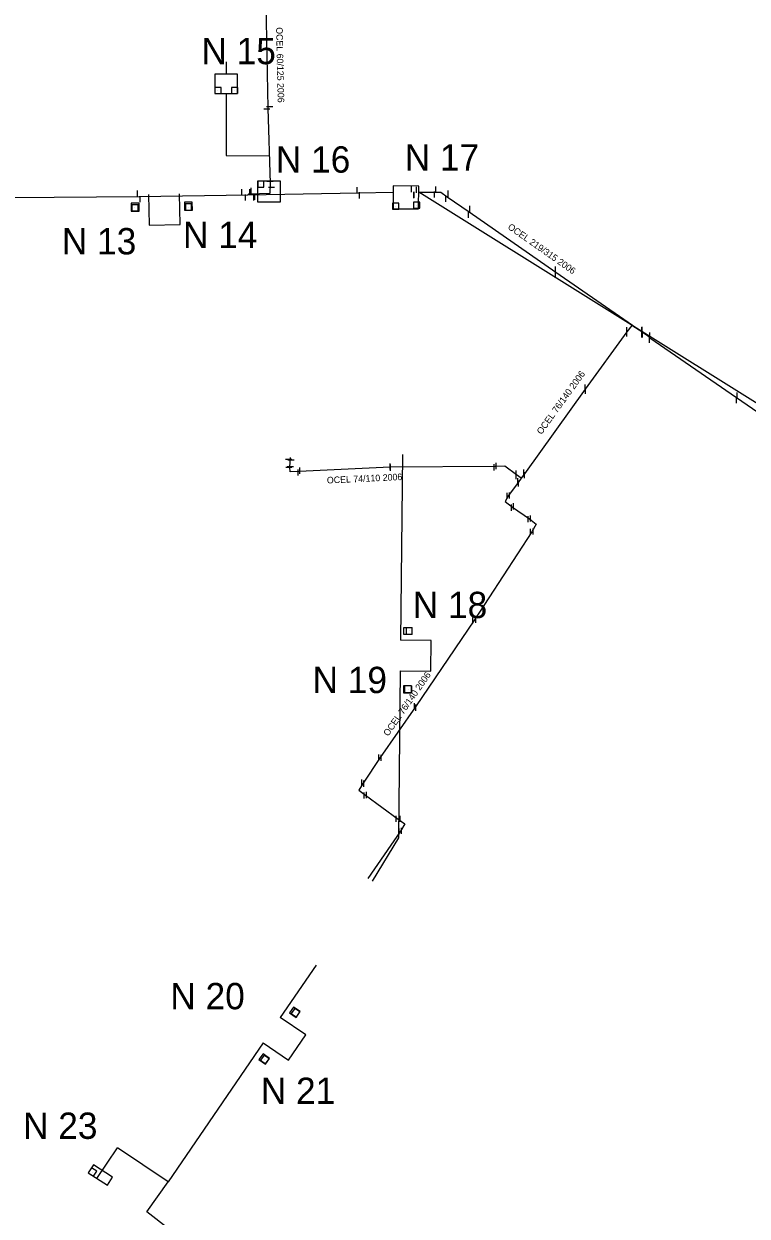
# Model space of a CAD drawing. Extents: x -642943 to -623314, y -1138561 to -1113539.
# Drawn here: x -641821.2 to -641738.9, y -1115575.3 to -1115439.5 of the extents above; entities that cross this region are included whole.
import ezdxf

# ---------------------------------------------------------------- set-up
doc = ezdxf.new("R2010")
doc.units = 0
for name, color, linetype in [('horkovod dimenze', 7, 'Continuous'), ('horkovod předisol', 7, 'Continuous'), ('horkovod sváry', 7, 'Continuous'), ('horkovod trasa', 7, 'Continuous'), ('horkovod zrušený', 7, 'Continuous'), ('horkovod číslo šachty', 7, 'Continuous'), ('horkovod šachty', 7, 'Continuous')]:
    doc.layers.add(name, color=color, linetype=linetype)

# ---------------------------------------------------------------- blocks, each defined once
blk = doc.blocks.new('POINT_DISPLAY')
blk.add_line((0, 0), (0, 0))
blk = doc.blocks.new('SPH')
at = {"layer": 'horkovod sváry'}
blk.add_line((0, -0.035), (0, 0.035), dxfattribs=at)

msp = doc.modelspace()

# ---------------------------------------------------------------- linework, layer by layer
at = {"layer": 'horkovod předisol'}
for points in [[(-641795.7, -1115459), (-641795.6, -1115458.88), (-641793.15, -1115458.81), (-641793.1, -1115457.73), (-641793.37, -1115449.12), (-641793.61, -1115437.28), (-641793.68, -1115436.33), (-641794.66, -1115436.25), (-641796.87, -1115436.31)], [(-641838.28, -1115455.23), (-641838.27, -1115457.95), (-641838.11, -1115459.37), (-641837.19, -1115459.41), (-641808.08, -1115459.18), (-641795.7, -1115459)], [(-641795.7, -1115459), (-641783.1, -1115458.78), (-641779.18, -1115458.7)], [(-641776.25, -1115458.7), (-641773.73, -1115458.71), (-641773.02, -1115459.24), (-641770.5, -1115460.93), (-641760.62, -1115467.83), (-641750.33, -1115474.97)], [(-641750.33, -1115474.97), (-641752, -1115473.88), (-641752.55, -1115474.62), (-641757.28, -1115481.13), (-641764.22, -1115490.78), (-641764.57, -1115491.29)], [(-641750.33, -1115474.97), (-641749.93, -1115475.28), (-641740.05, -1115482.1), (-641730.24, -1115488.84), (-641720.3, -1115495.74), (-641710.4, -1115502.52), (-641700.5, -1115509.28), (-641699, -1115510.29)], [(-641764.57, -1115491.29), (-641765.13, -1115490.89), (-641766.46, -1115489.9), (-641767.53, -1115489.96), (-641779.48, -1115490.01), (-641789.85, -1115490.52), (-641790.89, -1115490.55), (-641790.93, -1115490.04), (-641790.85, -1115488.94)], [(-641764.57, -1115491.29), (-641764.93, -1115491.77), (-641766.01, -1115493.25), (-641766.41, -1115493.92), (-641765.57, -1115494.57), (-641763.65, -1115495.92), (-641762.87, -1115496.5), (-641763.37, -1115497.39), (-641769.9, -1115507.43), (-641776.62, -1115517.34), (-641780.62, -1115523.11), (-641782.58, -1115526.01), (-641783.08, -1115526.82), (-641782.31, -1115527.4), (-641778.57, -1115530.11), (-641777.83, -1115530.66), (-641778.32, -1115531.47), (-641782.02, -1115536.87)]]:
    msp.add_lwpolyline(points, dxfattribs=at)
at = {"layer": 'horkovod trasa'}
for p, q in [((-641787.93, -1115546.74), (-641792, -1115552.71)), ((-641789.1, -1115554.68), (-641792, -1115552.71)), ((-641791.08, -1115557.57), (-641789.1, -1115554.68)), ((-641793.97, -1115555.6), (-641804.77, -1115571.44)), ((-641793.97, -1115555.6), (-641791.08, -1115557.57)), ((-641812.89, -1115571.05), (-641810.52, -1115567.55)), ((-641804.77, -1115571.44), (-641810.52, -1115567.55)), ((-641807.19, -1115574.85), (-641804.77, -1115571.44)), ((-641804.62, -1115576.85), (-641807.19, -1115574.85))]:
    msp.add_line(p, q, dxfattribs=at)
for points in [[(-641795.7, -1115459), (-641795.6, -1115458.88), (-641793.15, -1115458.81), (-641793.1, -1115457.73), (-641793.37, -1115449.12), (-641793.61, -1115437.28), (-641793.68, -1115436.33), (-641794.66, -1115436.25), (-641796.87, -1115436.31)], [(-641838.28, -1115455.23), (-641838.27, -1115457.95), (-641838.11, -1115459.37), (-641837.19, -1115459.41), (-641808.08, -1115459.18), (-641795.7, -1115459)], [(-641795.7, -1115459), (-641783.1, -1115458.78), (-641779.18, -1115458.7)], [(-641776.25, -1115458.7), (-641773.73, -1115458.71), (-641773.02, -1115459.24), (-641770.5, -1115460.93), (-641760.62, -1115467.83), (-641750.33, -1115474.97)], [(-641750.33, -1115474.97), (-641752, -1115473.88), (-641752.55, -1115474.62), (-641757.28, -1115481.13), (-641764.22, -1115490.78), (-641764.57, -1115491.29)], [(-641750.33, -1115474.97), (-641749.93, -1115475.28), (-641740.05, -1115482.1), (-641730.24, -1115488.84), (-641720.3, -1115495.74), (-641710.4, -1115502.52), (-641700.5, -1115509.28), (-641699, -1115510.29)], [(-641764.57, -1115491.29), (-641765.13, -1115490.89), (-641766.46, -1115489.9), (-641767.53, -1115489.96), (-641779.48, -1115490.01), (-641789.85, -1115490.52), (-641790.89, -1115490.55), (-641790.93, -1115490.04), (-641790.85, -1115488.94)], [(-641764.57, -1115491.29), (-641764.93, -1115491.77), (-641766.01, -1115493.25), (-641766.41, -1115493.92), (-641765.57, -1115494.57), (-641763.65, -1115495.92), (-641762.87, -1115496.5), (-641763.37, -1115497.39), (-641769.9, -1115507.43), (-641776.62, -1115517.34), (-641780.62, -1115523.11), (-641782.58, -1115526.01), (-641783.08, -1115526.82), (-641782.31, -1115527.4), (-641778.57, -1115530.11), (-641777.83, -1115530.66), (-641778.32, -1115531.47), (-641782.02, -1115536.87)]]:
    msp.add_lwpolyline(points, dxfattribs=at)
at = {"layer": 'horkovod zrušený'}
for p, q in [((-641806.99, -1115458.96), (-641806.92, -1115462.46)), ((-641803.42, -1115462.39), (-641803.49, -1115458.89)), ((-641806.92, -1115462.46), (-641803.42, -1115462.39)), ((-641778.09, -1115488.58), (-641778.32, -1115509.72)), ((-641777.69, -1115508.33), (-641777.69, -1115509.03)), ((-641776.99, -1115508.33), (-641777.69, -1115508.33)), ((-641777.69, -1115509.03), (-641776.99, -1115509.03)), ((-641776.99, -1115509.03), (-641776.99, -1115508.33)), ((-641774.82, -1115509.75), (-641778.32, -1115509.72)), ((-641774.85, -1115513.25), (-641774.82, -1115509.75)), ((-641778.35, -1115513.22), (-641778.56, -1115532.25)), ((-641778.35, -1115513.22), (-641774.85, -1115513.25)), ((-641777.86, -1115514.92), (-641777.86, -1115515.72)), ((-641777.06, -1115514.92), (-641777.86, -1115514.92)), ((-641777.07, -1115515.72), (-641777.07, -1115514.92)), ((-641778.56, -1115532.25), (-641781.55, -1115537.18))]:
    msp.add_line(p, q, dxfattribs=at)
for points in [[(-641798.16, -1115443.85), (-641798.16, -1115445.28)], [(-641798.16, -1115447.48), (-641798.16, -1115454.52), (-641793.32, -1115454.56)], [(-641692, -1115511.36), (-641776.24, -1115458.72)], [(-641777.94, -1115509.08), (-641777.94, -1115508.28), (-641777.04, -1115508.28), (-641777.04, -1115509.08), (-641777.94, -1115509.08)], [(-641777.07, -1115514.92), (-641777.97, -1115514.92), (-641777.97, -1115515.72), (-641777.07, -1115515.72)], [(-641777.06, -1115514.92), (-641777.06, -1115515.72), (-641777.86, -1115515.72)]]:
    msp.add_lwpolyline(points, dxfattribs=at)
at = {"layer": 'horkovod šachty'}
for p, q in [((-641799.45, -1115446.78), (-641799.45, -1115447.48)), ((-641798.75, -1115446.78), (-641799.45, -1115446.78)), ((-641798.75, -1115447.48), (-641798.75, -1115446.78)), ((-641797.57, -1115446.78), (-641797.57, -1115447.48)), ((-641796.87, -1115446.78), (-641797.57, -1115446.78)), ((-641796.87, -1115446.78), (-641796.87, -1115447.48)), ((-641799.45, -1115447.48), (-641798.75, -1115447.48)), ((-641797.57, -1115447.48), (-641796.87, -1115447.48)), ((-641794.57, -1115457.44), (-641794.57, -1115458.14)), ((-641793.87, -1115457.44), (-641794.57, -1115457.44)), ((-641793.87, -1115458.14), (-641793.87, -1115457.44)), ((-641794.57, -1115458.14), (-641793.87, -1115458.14)), ((-641808.9, -1115460.13), (-641808.9, -1115460.83)), ((-641808.2, -1115460.13), (-641808.9, -1115460.13)), ((-641808.2, -1115460.83), (-641808.2, -1115460.13)), ((-641802.8, -1115460.05), (-641802.8, -1115460.75)), ((-641802.1, -1115460.05), (-641802.8, -1115460.05)), ((-641802.1, -1115460.75), (-641802.1, -1115460.05)), ((-641779.22, -1115459.95), (-641779.22, -1115460.65)), ((-641778.52, -1115459.95), (-641779.22, -1115459.95)), ((-641778.52, -1115460.65), (-641778.52, -1115459.95)), ((-641776.83, -1115459.84), (-641776.83, -1115460.54)), ((-641776.13, -1115459.84), (-641776.83, -1115459.84)), ((-641776.48, -1115460.19), (-641776.49, -1115460.19)), ((-641776.13, -1115460.54), (-641776.13, -1115459.84)), ((-641808.9, -1115460.83), (-641808.2, -1115460.83)), ((-641802.8, -1115460.75), (-641802.1, -1115460.75)), ((-641779.22, -1115460.65), (-641778.52, -1115460.65)), ((-641776.83, -1115460.54), (-641776.13, -1115460.54)), ((-641790.36, -1115551.67), (-641790.75, -1115552.26)), ((-641790.75, -1115552.26), (-641790.17, -1115552.65)), ((-641789.78, -1115552.06), (-641790.36, -1115551.67)), ((-641790.17, -1115552.65), (-641789.78, -1115552.06)), ((-641793.84, -1115556.99), (-641794.24, -1115557.56)), ((-641794.24, -1115557.56), (-641793.67, -1115557.97)), ((-641793.27, -1115557.4), (-641793.84, -1115556.99)), ((-641793.67, -1115557.97), (-641793.27, -1115557.4)), ((-641813.49, -1115569.83), (-641813.87, -1115570.41)), ((-641813.87, -1115570.41), (-641813.28, -1115570.79)), ((-641812.9, -1115570.21), (-641813.49, -1115569.83)), ((-641813.28, -1115570.79), (-641812.9, -1115570.21))]:
    msp.add_line(p, q, dxfattribs=at)
for points in [[(-641796.88, -1115447.48), (-641796.88, -1115445.28), (-641799.46, -1115445.28), (-641799.46, -1115447.48), (-641796.96, -1115447.48)], [(-641791.98, -1115459.79), (-641791.98, -1115457.44), (-641794.58, -1115457.44), (-641794.58, -1115459.79), (-641791.98, -1115459.79)], [(-641776.27, -1115460.62), (-641776.24, -1115458.02), (-641779.14, -1115457.99), (-641779.17, -1115460.59), (-641776.27, -1115460.62)], [(-641808.08, -1115460.85), (-641808.08, -1115459.95), (-641808.98, -1115459.96), (-641808.99, -1115460.86), (-641808.08, -1115460.85)], [(-641802, -1115460.76), (-641802.02, -1115459.86), (-641802.92, -1115459.86), (-641802.9, -1115460.76), (-641802, -1115460.76)], [(-641790.19, -1115552.69), (-641789.75, -1115552.02), (-641790.5, -1115551.52), (-641790.94, -1115552.19), (-641790.19, -1115552.69)], [(-641793.7, -1115558.03), (-641793.23, -1115557.38), (-641793.96, -1115556.85), (-641794.43, -1115557.5), (-641793.7, -1115558.03)], [(-641811.69, -1115571.82), (-641811.09, -1115570.9), (-641813.28, -1115569.49), (-641813.87, -1115570.41), (-641811.69, -1115571.82)]]:
    msp.add_lwpolyline(points, dxfattribs=at)

# ---------------------------------------------------------------- block references
at = {"layer": 'horkovod sváry', "xscale": 10, "yscale": 10, "rotation": 90}
for p in [(-641793.53, -1115449.25), (-641793.22, -1115448.97), (-641793.18, -1115457.5), (-641793.01, -1115458.17), (-641791.05, -1115489.17), (-641791.04, -1115490.08), (-641790.86, -1115489.99), (-641790.79, -1115489.23)]:
    msp.add_blockref('SPH', p, dxfattribs=at)
at = {"layer": 'horkovod sváry', "xscale": 10, "yscale": 10}
for p in [(-641808.26, -1115458.87), (-641796.38, -1115458.72), (-641795.95, -1115459.31), (-641795.46, -1115458.71), (-641795.31, -1115458.57), (-641795.01, -1115459.3), (-641794.89, -1115459.23), (-641783.24, -1115458.48), (-641783, -1115459.06), (-641777.07, -1115458.36), (-641776.81, -1115459.03), (-641776.77, -1115459.01), (-641776.49, -1115458.44), (-641774.45, -1115458.98), (-641774.29, -1115458.4), (-641773.16, -1115459.44), (-641772.9, -1115458.88), (-641807.95, -1115459.51), (-641770.44, -1115460.62), (-641770.57, -1115461.26), (-641760.66, -1115467.51), (-641760.67, -1115468.12), (-641752.56, -1115474.44), (-641752.56, -1115474.79), (-641750.84, -1115474.42), (-641750.83, -1115474.9), (-641750.82, -1115474.4), (-641750.78, -1115474.89), (-641749.96, -1115475.53), (-641749.92, -1115475.03), (-641757.31, -1115480.96), (-641757.27, -1115481.32), (-641740.08, -1115482.37), (-641740.01, -1115481.87), (-641789.95, -1115490.63), (-641789.78, -1115490.43), (-641779.49, -1115489.95), (-641779.47, -1115490.09), (-641767.65, -1115490.04), (-641767.43, -1115489.9), (-641764.28, -1115490.64), (-641765.15, -1115490.75), (-641765.14, -1115491.04), (-641764.98, -1115491.64), (-641764.89, -1115491.88), (-641764.2, -1115490.94), (-641766.17, -1115493.29), (-641765.9, -1115493.25), (-641765.69, -1115494.63), (-641765.47, -1115494.49), (-641763.8, -1115495.94), (-641763.52, -1115495.88), (-641763.53, -1115497.39), (-641763.23, -1115497.36), (-641770.07, -1115507.48), (-641769.75, -1115507.4), (-641776.71, -1115517.27), (-641776.56, -1115517.41), (-641780.77, -1115523.11), (-641780.52, -1115523.14), (-641782.71, -1115525.93), (-641782.48, -1115526.07), (-641782.46, -1115527.42), (-641782.2, -1115527.37), (-641778.82, -1115530.08), (-641778.37, -1115530.07), (-641778.47, -1115531.52), (-641778.2, -1115531.45)]:
    msp.add_blockref('SPH', p, dxfattribs=at)
at = {"layer": 'horkovod zrušený'}
for p in [(-641777.34, -1115508.68), (-641777.46, -1115515.32)]:
    msp.add_blockref('POINT_DISPLAY', p, dxfattribs=at)
at = {"layer": 'horkovod šachty'}
for p in [(-641799.1, -1115447.13), (-641797.22, -1115447.13), (-641794.22, -1115457.79), (-641802.45, -1115460.4), (-641778.87, -1115460.3), (-641808.55, -1115460.48), (-641790.26, -1115552.16), (-641793.75, -1115557.48), (-641813.38, -1115570.31)]:
    msp.add_blockref('POINT_DISPLAY', p, dxfattribs=at)

# ---------------------------------------------------------------- texts
at = {"layer": 'horkovod dimenze'}
for s, rotation, p in [('OCEL 60/125 2006', 271.2548, (-641792.48, -1115439.93)), ('OCEL 219/315 2006', 324.8353, (-641766.18, -1115462.82)), ('OCEL 76/140 2006', 54.2446, (-641762.27, -1115486.37)), ('OCEL 74/110 2006', 2.6708, (-641786.68, -1115491.89)), ('OCEL 76/140 2006', 55.1928, (-641779.72, -1115520.73))]:
    msp.add_text(s, height=0.75, rotation=rotation, dxfattribs=at).set_placement(p)
at = {"layer": 'horkovod číslo šachty'}
for s, p in [('N 15', (-641800.98, -1115444.13)), ('N 16', (-641792.51, -1115456.48)), ('N 17', (-641777.84, -1115456.25)), ('N 13', (-641816.87, -1115465.79)), ('N 14', (-641803.08, -1115465.08)), ('N 18', (-641776.92, -1115507.22)), ('N 19', (-641788.33, -1115515.76)), ('N 20', (-641804.52, -1115551.77)), ('N 21', (-641794.22, -1115562.55)), ('N 23', (-641821.29, -1115566.53))]:
    msp.add_text(s, height=3, dxfattribs=at).set_placement(p)

doc.saveas('drawing.dxf')
